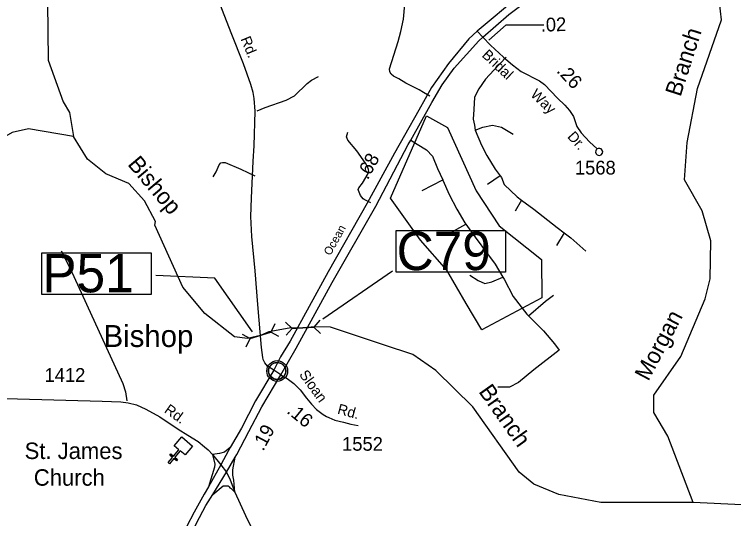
# Model space of a CAD drawing. Extents: x 2104537 to 2336408, y 34176 to 229611.
# Drawn here: x 2274881 to 2281433, y 157014 to 161610 of the extents above; entities that cross this region are included whole.
import ezdxf

# ---------------------------------------------------------------- set-up
doc = ezdxf.new("R2010")
doc.units = 0
for name, color, linetype in [('Exist Boundary Political City Limit New', 7, 'Continuous'), ('Exist Civil Demographics Community CELL', 7, 'Continuous'), ('Exist Civil Demographics Community Label', 7, 'Continuous'), ('Exist Cultural Church CELL', 7, 'Continuous'), ('Exist Cultural Church with Cemetery Label', 7, 'Continuous'), ('Exist Hydrographic Creek Single Shore', 7, 'Continuous'), ('Exist Hydrographic Misc Water Feature', 7, 'Continuous'), ('Exist Road Non-System Type 51', 7, 'Continuous'), ('Exist Road Primary Interstate Ramp 1 Lane Attributed', 7, 'Continuous'), ('Exist Road Primary NC Attributed', 7, 'Continuous'), ('Exist Road Primary NC Label', 7, 'Continuous'), ('Exist Road Primary NC Structure Pipe Attributed CELL', 7, 'Continuous'), ('Exist Road Primary NC Structure Pipe Number Label', 7, 'Continuous'), ('Exist Road Primary US Divided Attributed', 7, 'Continuous'), ('Exist Road Primary US Label', 7, 'Continuous'), ('Exist Road Primary US Mileage Hundredths English Label', 7, 'Continuous'), ('Exist Road Primary US Structure Culvert CELL', 7, 'Continuous'), ('Exist Road Primary US Structure Culvert Number Label', 7, 'Continuous'), ('Exist Road Secondary Mileage Hundredths English Label', 7, 'Continuous'), ('Exist Road Secondary Type 51 Attributed', 7, 'Continuous'), ('Exist Road Secondary Type 51 Label', 7, 'Continuous'), ('Exist Road Secondary Type 51 Number Label', 7, 'Continuous'), ('Map Preparation Boundary City Limit Buffer Line', 7, 'Continuous'), ('Old_Level_32', 7, 'Continuous')]:
    doc.layers.add(name, color=color, linetype=linetype)

msp = doc.modelspace()

# ---------------------------------------------------------------- linework, layer by layer
at = {"layer": 'Exist Boundary Political City Limit New'}
msp.add_lwpolyline([(2279686.8, 159026.2), (2279140, 158735.3), (2278996.2, 158975), (2278820.5, 159278.7), (2278580.8, 159550.4), (2278309, 159933.9), (2278637, 160683.6), (2278826, 160578.8), (2279088.2, 160000.1), (2279296.2, 159683.6), (2279683.5, 159374.6), (2279686.8, 159026.2)], dxfattribs=at)
at = {"layer": 'Exist Civil Demographics Community CELL'}
msp.add_lwpolyline([(2277197.7, 158371.6), (2277198.6, 158377.2), (2277200.4, 158383.8), (2277203.3, 158391), (2277206.3, 158396.7), (2277209.6, 158402.5), (2277213.4, 158407.6), (2277217.3, 158412), (2277221.9, 158416.6), (2277227.4, 158421.2), (2277232.9, 158424.8), (2277237.8, 158427.7), (2277242.8, 158430.1), (2277248.3, 158432.4), (2277253.9, 158434.3), (2277258.2, 158435.4), (2277263.1, 158436.1), (2277267.2, 158436.9), (2277273.6, 158437.1), (2277278, 158437), (2277283.7, 158436.8), (2277288.6, 158436), (2277293.5, 158435), (2277298.5, 158433.6), (2277303.7, 158431.7), (2277310.3, 158428.8), (2277316.6, 158425.3), (2277321.6, 158421.7), (2277326.8, 158417.7), (2277330.1, 158414.6), (2277334.2, 158410.2), (2277338.1, 158405.5), (2277341.2, 158400.9), (2277344.3, 158395.9), (2277346.8, 158390.7), (2277348.8, 158385.7), (2277350.4, 158380.7), (2277351.6, 158376.1), (2277352.7, 158370.1), (2277353.4, 158365.4), (2277353.6, 158359.4), (2277353.4, 158353.6), (2277352.9, 158347.9), (2277351.9, 158342.4), (2277350.3, 158336.3), (2277348.4, 158330.4), (2277346.1, 158325.4), (2277342.9, 158319.4), (2277339.7, 158314), (2277336.2, 158309.3), (2277332, 158304.6), (2277326.7, 158299.6), (2277321.7, 158295.5), (2277316.7, 158292.1), (2277312.3, 158289.6), (2277305.5, 158286.3), (2277298.4, 158283.6), (2277292.4, 158282.2), (2277285.8, 158280.9), (2277281.4, 158280.4), (2277276.9, 158280.1), (2277271.3, 158280.1), (2277267.1, 158280.5), (2277261.4, 158281.3), (2277255.5, 158282.6), (2277250.9, 158283.9), (2277245.7, 158285.8), (2277241.1, 158287.7), (2277237.2, 158290), (2277230.4, 158294.1), (2277224.8, 158298.3), (2277219.9, 158302.8), (2277215.5, 158307.7), (2277212.3, 158311.6), (2277209.3, 158315.8), (2277205.2, 158322.9), (2277203.5, 158326.5), (2277201.8, 158330.5), (2277199.2, 158338.7), (2277197.7, 158345.7), (2277197, 158350.9), (2277196.6, 158357.2), (2277196.6, 158361.9), (2277197.1, 158368.4)], close=True, dxfattribs=at)
for centre, radius in [((2277275.3, 158359.2), 94.3), ((2277275, 158359.5), 76.7)]:
    msp.add_circle(centre, radius, dxfattribs=at)
at = {"layer": 'Exist Cultural Church CELL'}
msp.add_lwpolyline([(2276436.3, 157593.7), (2276392.8, 157630.5), (2276343.6, 157572.4), (2276368, 157551.7), (2276357.6, 157539.5), (2276333.2, 157560.2), (2276294.3, 157514.4), (2276282.1, 157524.7), (2276321, 157570.6), (2276296.6, 157591.3), (2276307, 157603.5), (2276331.4, 157582.8), (2276380.6, 157640.8), (2276336.7, 157678.2), (2276405.6, 157759.4), (2276505.2, 157674.9)], close=True, dxfattribs=at)
at = {"layer": 'Exist Hydrographic Creek Single Shore'}
for points in [[(2281065.2, 157159.9), (2280834.3, 157764.6), (2280707.2, 157980.3), (2280706.4, 158137.7), (2280953.2, 158490.5), (2281173.3, 159017.6), (2281221.2, 159200.3), (2281226.2, 159544.6), (2281148.2, 159818.4), (2280987.3, 160100.3), (2281009.2, 160441), (2281105.2, 160934.4), (2281323.2, 161559.9), (2281305.3, 161717.7)], [(2281065.2, 157159.9), (2280224.3, 157159.8), (2279840.2, 157232.8), (2279614.2, 157329.1), (2279480.1, 157436.6), (2279058.1, 158031.9), (2278721.2, 158363.1), (2278512.3, 158508.3), (2278244.3, 158598.7), (2277760.1, 158757.5), (2277620.1, 158760.7), (2277510, 158753.4), (2277383, 158751.1), (2277199.3, 158715.6), (2277122.1, 158684.3), (2277005.9, 158654.3), (2276886.2, 158670.9), (2276617.2, 158882.8), (2276415.2, 159122.9), (2276160.1, 159688.7), (2276168.1, 159721.4), (2276066.2, 159910.3), (2275923.1, 160067.3), (2275714.2, 160156.6), (2275546.2, 160291), (2275419.1, 160496.8)], [(2281641.2, 157047.1), (2281507.3, 157138.2), (2281065.2, 157159.9)]]:
    msp.add_lwpolyline(points, dxfattribs=at)
at = {"layer": 'Exist Hydrographic Misc Water Feature'}
for points in [[(2273932, 163615.5), (2274523.2, 163712.2), (2274697.1, 163771.2), (2274979, 163949.4), (2275201.1, 164194.4), (2275334.2, 164277.1), (2275475.1, 164303.9), (2275659.2, 164247.8), (2275818.1, 164107), (2275869.2, 164007.6), (2275872, 163784.5), (2275662.1, 163080.1), (2275392.2, 162527.7), (2275263.2, 162094), (2275255.3, 161985.9), (2275222.2, 161943.9), (2275183.1, 161718.3), (2275188.2, 161193.4), (2275325.2, 160813.6), (2275384.2, 160714), (2275419.1, 160496.8)], [(2275419.1, 160496.8), (2275010.2, 160567.1), (2274861.1, 160533.9), (2273958.1, 160016.7), (2273801.2, 159865.6), (2273521.1, 159529.9), (2273288.2, 159452.5), (2273005.2, 159474.3), (2272862.1, 159555.9), (2272535, 159854.1), (2272526.2, 159887), (2272459.2, 159927.7), (2271989.2, 160297.7), (2271863.1, 160447.7)]]:
    msp.add_lwpolyline(points, dxfattribs=at)
at = {"layer": 'Exist Road Non-System Type 51'}
for p, q in [((2278666.8, 160865.5), (2278608, 160899)), ((2278491.9, 160463.7), (2278549.3, 160427.7)), ((2278597.4, 160004.2), (2278783.4, 160102.4)), ((2279305.8, 160139.4), (2279192.5, 160060.6)), ((2278128.5, 159891.5), (2278068.9, 159923.6)), ((2279502.3, 159917.5), (2279443.1, 159816.2)), ((2278835.4, 159609.4), (2278993.8, 159698.5)), ((2279889.1, 159617.9), (2279819, 159502.8))]:
    msp.add_line(p, q, dxfattribs=at)
for points in [[(2278608, 160899), (2278567.7, 160921.9), (2278446.9, 160984.3), (2278383.7, 161023.5), (2278336.3, 161046.4), (2278314.6, 161064.9), (2278302.9, 161085.1), (2278297.5, 161113.1), (2278378.4, 161361.5), (2278402.2, 161453.2), (2278426.4, 161566.5), (2278436.9, 161704.4), (2278455.8, 161852), (2278487.3, 162037.3), (2278510.8, 162214.7), (2278524.6, 162406.3)], [(2279360.8, 161220.8), (2279248.9, 161101), (2279173.8, 161019.5), (2279111.1, 160931.8), (2279073.5, 160856.5), (2279067.2, 160743.7), (2279061, 160656), (2279073.5, 160599.6), (2279079.8, 160555.7)], [(2277094.2, 160730.7), (2277167, 160761.1), (2277358.2, 160827.6), (2277433.1, 160868.1), (2277547.1, 160979.7), (2277587.7, 161008.8), (2277650.3, 161043.7)], [(2278068.9, 159923.6), (2278058.8, 159930), (2278035, 159958.4), (2278015.9, 160003), (2278014.2, 160014.9), (2278018.7, 160028.9), (2278051.4, 160072.2), (2278102.9, 160159.1), (2278109.5, 160179), (2278107.9, 160197.1), (2278098.2, 160221.2), (2278078.8, 160253.7), (2278001, 160367.1), (2277918.9, 160462.8), (2277907.7, 160494.8), (2277920.3, 160536.6)], [(2279079.8, 160555.7), (2279148.7, 160580.8), (2279236.4, 160599.6), (2279317.8, 160580.8), (2279424.4, 160518.1)], [(2279079.8, 160555.7), (2279136.2, 160417.8), (2279186.3, 160323.8), (2279261.5, 160198.5), (2279305.8, 160139.4)], [(2278549.3, 160427.7), (2278635, 160374), (2278691.3, 160317.6), (2278735.2, 160204.7), (2278783.4, 160102.4)], [(2280190.7, 160383), (2280182.4, 160375.6), (2280177.6, 160366.2), (2280175.7, 160355.1), (2280181.3, 160338.6), (2280189.4, 160330.2), (2280199.4, 160325.1), (2280210.6, 160323.9), (2280226.1, 160328.5), (2280239.8, 160346), (2280240.8, 160359.7), (2280234.2, 160376.3), (2280225.8, 160384), (2280213.8, 160388.5), (2280198.7, 160387.5), (2280190.7, 160383)], [(2276690.9, 160130.4), (2276719.7, 160176.1), (2276746.9, 160239.5), (2276761.3, 160255.3), (2276777.4, 160260.9), (2276801.4, 160260.4), (2276944.2, 160199.6), (2277070.9, 160137.1)], [(2278783.4, 160102.4), (2278785.3, 160098.2), (2278841.7, 159966.6), (2278910.6, 159835), (2278985.8, 159709.6), (2278993.8, 159698.5)], [(2279305.8, 160139.4), (2279317.8, 160123.3), (2279342.9, 160060.6), (2279461.9, 159947.8), (2279502.3, 159917.5)], [(2279502.3, 159917.5), (2279612.3, 159835), (2279825.3, 159665.8), (2279889.1, 159617.9)], [(2278993.8, 159698.5), (2279079.8, 159578), (2279192.5, 159427.6), (2279261.5, 159333.6), (2279331.6, 159214.8)], [(2279889.1, 159617.9), (2279950.6, 159571.7), (2280088.4, 159452.7)], [(2275306.1, 159453.7), (2275389, 159294), (2275870.5, 158246.8), (2275892.9, 158168.6), (2275904.5, 158086.4)], [(2279029.7, 159233.3), (2279104.8, 159183.2), (2279167.5, 159158.1), (2279230.1, 159170.6), (2279331.6, 159214.8)], [(2279331.6, 159214.8), (2279342.9, 159195.7), (2279424.4, 159039), (2279549.7, 158876.1), (2279564, 158861.7)], [(2279564, 158861.7), (2279718.8, 158995.2), (2279794, 159051.6)], [(2279564, 158861.7), (2279700, 158725.7), (2279800.3, 158606.6), (2279844.1, 158550.2), (2279612.3, 158368.4), (2279474.5, 158255.6), (2279393, 158211.7), (2279286.5, 158211.7)]]:
    msp.add_lwpolyline(points, dxfattribs=at)
at = {"layer": 'Exist Road Primary Interstate Ramp 1 Lane Attributed'}
for points in [[(2276847.4, 157662.4), (2276794, 157618.4), (2276751, 157608.5), (2276686.4, 157597.1)], [(2276686.4, 157597.1), (2276707.8, 157511.2), (2276703.6, 157481.8), (2276648, 157303.7)], [(2276890.7, 157254.5), (2276879.4, 157364.3), (2276872.3, 157409.9), (2276870.7, 157458.3), (2276893.1, 157574.8)], [(2276687.9, 157233.8), (2276783.5, 157313.6), (2276829.7, 157311.5), (2276838.1, 157303), (2276842.3, 157295.8), (2276854.6, 157288), (2276890.7, 157254.5)]]:
    msp.add_lwpolyline(points, dxfattribs=at)
at = {"layer": 'Exist Road Primary NC Attributed'}
for points in [[(2277245.6, 158367.4), (2277188, 158404.8), (2277162, 158432.6), (2277148.4, 158464.8), (2277143.5, 158483.4), (2277132.4, 158573.7), (2277099, 158965.1), (2277074.9, 159273.1), (2277045.2, 159586.7), (2277034.1, 159768.5), (2277041.5, 159935.5), (2277056.3, 160273.1), (2277065.6, 160412.3), (2277074.9, 160729), (2277065, 160841.8), (2277057.1, 160899.2), (2277035.3, 160970.5), (2276968.1, 161160.5), (2276857.3, 161441.5), (2276699, 161853.2)], [(2277307.1, 158325.1), (2277245.6, 158367.4)]]:
    msp.add_lwpolyline(points, dxfattribs=at)
at = {"layer": 'Exist Road Primary NC Structure Pipe Attributed CELL'}
for p, q in [((2277252.7, 158789.6), (2277216.6, 158714.5)), ((2277027.6, 158654), (2277216.6, 158714.5)), ((2277289.6, 158674.4), (2277216.6, 158714.5)), ((2276954.7, 158694.2), (2277027.6, 158654)), ((2276991.5, 158579), (2277027.6, 158654))]:
    msp.add_line(p, q, dxfattribs=at)
at = {"layer": 'Exist Road Primary NC Structure Pipe Number Label'}
msp.add_lwpolyline([(2275132, 159436.4), (2276127.4, 159436.4), (2276127.4, 159056.6), (2275132, 159056.6)], close=True, dxfattribs=at)
msp.add_lwpolyline([(2277050, 158716.3), (2276707.6, 159204.3), (2276168.3, 159230)], dxfattribs=at)
at = {"layer": 'Exist Road Primary US Divided Attributed'}
for points in [[(2281383.2, 163079.3), (2280850, 162747.8), (2280327.3, 162413.6), (2279698.2, 161939.2), (2279481.6, 161780.5), (2279097.1, 161457)], [(2279148.4, 161400.9), (2279386.1, 161608.7), (2279593.7, 161769.2), (2279784.1, 161916.8), (2279877.4, 161989.6), (2280049.1, 162109.1), (2280394.5, 162344.5), (2280803.3, 162619), (2281381.6, 162995.2)], [(2279097.1, 161457), (2279022.4, 161386.4), (2278835.8, 161162.3), (2278680.8, 160943.8), (2278566.9, 160736.5), (2278436.3, 160506.8), (2278344.8, 160346.2), (2278095.7, 159889.4), (2277740.5, 159264.5), (2277393.8, 158629.7), (2277306.4, 158489), (2277245.6, 158367.4)], [(2277307.1, 158325.1), (2277448.9, 158567), (2277774.7, 159164.7), (2278174.8, 159860.9), (2278469.8, 160424.2), (2278491.9, 160463.7), (2278684.8, 160807), (2278778.4, 160967.4), (2278887.4, 161119.7), (2279111.6, 161369.5), (2279148.4, 161400.9)], [(2277245.6, 158367.4), (2277076.5, 158086.1), (2276951.1, 157837.1), (2276847.4, 157662.4)], [(2276893.1, 157574.8), (2276907.4, 157599.5), (2277015.7, 157808.6), (2277135.4, 158032.9), (2277307.1, 158325.1)], [(2276847.4, 157662.4), (2276831.5, 157635.7), (2276763.1, 157502.6)], [(2276812.5, 157436.1), (2276893.1, 157574.8)], [(2276763.1, 157502.6), (2276648, 157303.7)], [(2276687.9, 157233.8), (2276812.5, 157436.1)], [(2276648, 157303.7), (2276609.2, 157236.5), (2276518, 157071.2), (2276447.7, 156938.1), (2276383.1, 156789.9), (2276326.1, 156626.4), (2276274.8, 156453.5), (2276234.9, 156272.9), (2276210.2, 156162.7), (2276200.9, 156127)], [(2276253.3, 156002), (2276272.9, 156107.5), (2276293.8, 156225.4), (2276337.5, 156423.1), (2276394.5, 156630.2), (2276468.6, 156814.6), (2276540.8, 156972.3), (2276626.3, 157133.9), (2276687.9, 157233.8)]]:
    msp.add_lwpolyline(points, dxfattribs=at)
at = {"layer": 'Exist Road Primary US Structure Culvert CELL'}
for p, q in [((2277350.5, 158805.3), (2277411, 158748)), ((2277662.9, 158822.3), (2277609, 158758.8)), ((2277357.1, 158684.5), (2277411, 158748)), ((2277411, 158748), (2277609, 158758.8)), ((2277669.5, 158701.5), (2277609, 158758.8))]:
    msp.add_line(p, q, dxfattribs=at)
at = {"layer": 'Exist Road Primary US Structure Culvert Number Label'}
msp.add_line((2277692.1, 158836.2), (2278325.6, 159272.8), dxfattribs=at)
msp.add_lwpolyline([(2278359.9, 159638.9), (2279355.4, 159638.9), (2279355.4, 159259.1), (2278359.9, 159259.1)], close=True, dxfattribs=at)
at = {"layer": 'Exist Road Secondary Mileage Hundredths English Label'}
msp.add_lwpolyline([(2279202.6, 161374.3), (2279361.1, 161514.6), (2279705.1, 161514.6)], dxfattribs=at)
at = {"layer": 'Exist Road Secondary Type 51 Attributed'}
for points in [[(2279097.1, 161457), (2279148.4, 161400.9)], [(2279148.4, 161400.9), (2279218.1, 161330.2), (2279336, 161220.2), (2279420, 161149.2), (2279496.6, 161089.5), (2279664.6, 161005.4), (2279711.2, 160969.9), (2279828.8, 160844.8), (2279896.1, 160781.3), (2279939, 160734.6), (2279974.5, 160678.6), (2280004.3, 160587.1), (2280043.5, 160529.2), (2280120.1, 160448.9), (2280190.7, 160383)], [(2277307.1, 158325.1), (2277365.5, 158290.9), (2277427.1, 158244.2), (2277483.9, 158187.3), (2277542, 158111.9), (2277586.5, 158057.4), (2277632.3, 158009.2), (2277695.3, 157962.2), (2277723.8, 157944.9), (2277744.8, 157936.2), (2277772, 157922.6), (2277801.7, 157911.5), (2277878.3, 157892.9), (2277946.3, 157874.4), (2278011.8, 157862.9)], [(2274386.5, 158114.4), (2274909.5, 158107), (2275680.9, 158084.7), (2275851.5, 158079.2), (2275918.3, 158068), (2275992.5, 158049.5), (2276079.6, 158012.4), (2276205.7, 157940), (2276374.5, 157830.5), (2276459.8, 157773), (2276554.4, 157715.5), (2276611.9, 157669.1), (2276645.3, 157641.3), (2276686.4, 157597.1)], [(2276686.4, 157597.1), (2276763.1, 157502.6)], [(2276763.1, 157502.6), (2276812.5, 157436.1)], [(2276812.5, 157436.1), (2276846, 157367.3), (2276890.7, 157254.5)], [(2276890.7, 157254.5), (2276985.3, 157041.4), (2277096.4, 156816.9), (2277227.5, 156540.5), (2277346.7, 156274.1), (2277622.2, 155723)]]:
    msp.add_lwpolyline(points, dxfattribs=at)
at = {"layer": 'Map Preparation Boundary City Limit Buffer Line'}
msp.add_lwpolyline([(2279686.8, 159026.2), (2279140, 158735.3), (2278996.2, 158975), (2278820.5, 159278.7), (2278580.8, 159550.4), (2278309, 159933.9), (2278637, 160683.6), (2278826, 160578.8), (2279088.2, 160000.1), (2279296.2, 159683.6), (2279683.5, 159374.6), (2279686.8, 159026.2)], dxfattribs=at)

# ---------------------------------------------------------------- texts
at = {"layer": 'Exist Civil Demographics Community Label'}
msp.add_text('Bishop', height=200, rotation=359.99999, dxfattribs=at).set_placement((2275693.5, 158578.2))
at = {"layer": 'Exist Cultural Church with Cemetery Label'}
for s, p in [('St. James', (2274974.3, 157556.9)), ('Church', (2275058.1, 157313.6))]:
    msp.add_text(s, height=150, dxfattribs=at).set_placement(p)
at = {"layer": 'Exist Road Primary NC Label'}
msp.add_text('Rd.', height=95, rotation=292.45811, dxfattribs=at).set_placement((2276939.7, 161386.3))
at = {"layer": 'Exist Road Primary NC Structure Pipe Number Label'}
msp.add_text('P51', height=350, dxfattribs=at).set_placement((2275135.3, 159076.4))
at = {"layer": 'Exist Road Primary US Label'}
msp.add_text('Ocean', height=75, rotation=60.86749, dxfattribs=at).set_placement((2277759.6, 159405.6))
at = {"layer": 'Exist Road Primary US Mileage Hundredths English Label'}
for s, rotation, p in [('.68', 61.39716, (2278101, 160096.1)), ('.19', 61.91286, (2277147.8, 157622.6))]:
    msp.add_text(s, height=125, rotation=rotation, dxfattribs=at).set_placement(p)
at = {"layer": 'Exist Road Primary US Structure Culvert Number Label'}
msp.add_text('C79', height=350, dxfattribs=at).set_placement((2278363.2, 159278.8))
at = {"layer": 'Exist Road Secondary Mileage Hundredths English Label'}
for s, rotation, p in [('.02', 1.58319, (2279677.8, 161452.2)), ('.26', 313.22501, (2279814.6, 161089)), ('.16', 320.60429, (2277355.5, 157982.5))]:
    msp.add_text(s, height=125, rotation=rotation, dxfattribs=at).set_placement(p)
at = {"layer": 'Exist Road Secondary Type 51 Label'}
for s, rotation, p in [('Bridal ', 316.55816, (2279133.9, 161230.8)), ('Way', 316.43779, (2279575.9, 160870.5)), ('Dr.', 311.70351, (2279913.1, 160491.6)), ('Sloan', 305.93966, (2277471, 158326.1)), ('Rd.', 324.72739, (2276239.2, 157986.9)), ('Rd.', 344.88103, (2277817.6, 157971))]:
    msp.add_text(s, height=95, rotation=rotation, dxfattribs=at).set_placement(p)
at = {"layer": 'Exist Road Secondary Type 51 Number Label'}
for s, p in [('1568', (2279987.5, 160150.2)), ('1412', (2275155.6, 158260.5)), ('1552', (2277866.3, 157632.4))]:
    msp.add_text(s, height=125, dxfattribs=at).set_placement(p)
at = {"layer": 'Old_Level_32'}
for s, rotation, p in [('Branch', 72.09017, (2280949.2, 160853)), ('Bishop', 310.07533, (2275906.2, 160240.8)), ('Morgan', 62.13794, (2280656.6, 158260)), ('Branch', 305.33426, (2279105.2, 158171.1))]:
    msp.add_text(s, height=150, rotation=rotation, dxfattribs=at).set_placement(p)

doc.saveas('drawing.dxf')
